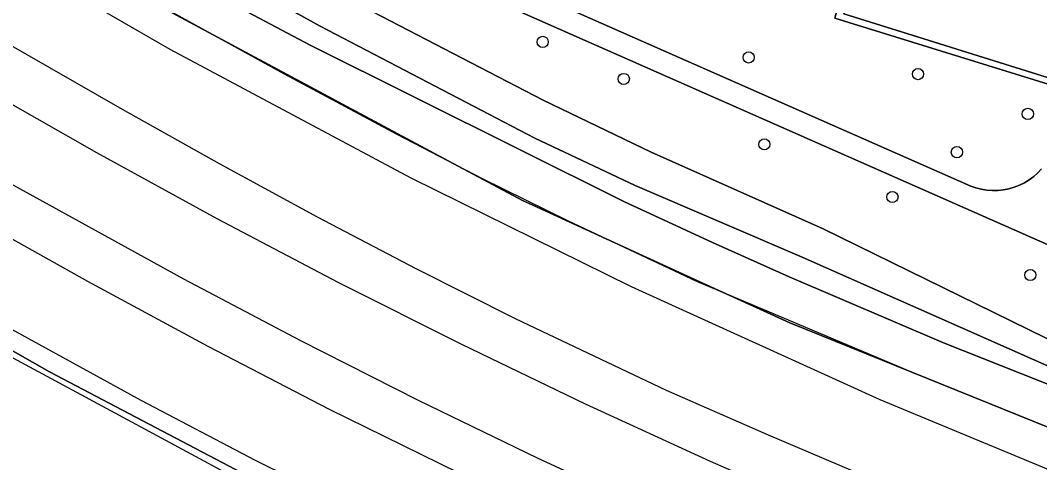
# Model space of a CAD drawing. Extents: x 160304 to 160955, y 383684 to 384161.
# Drawn here: x 160594.8 to 160683.6, y 383748.6 to 383787 of the extents above; entities that cross this region are included whole.
import ezdxf

# ---------------------------------------------------------------- set-up
doc = ezdxf.new("R2010")
doc.units = 0
for name, color, linetype in [('IMGEO_Boom', 7, 'Continuous'), ('IMGEO_Geluidsscherm', 7, 'Continuous'), ('IMGEO_Greppel_droge_sloot', 7, 'Continuous'), ('IMGEO_Groenvoorziening', 7, 'Continuous'), ('IMGEO_Hek', 7, 'Continuous'), ('IMGEO_Parkeervlak_open', 7, 'Continuous'), ('IMGEO_Perron', 7, 'Continuous'), ('IMGEO_Spoor', 7, 'Continuous'), ('IMGEO_Spoorbaan_halfverhard', 7, 'Continuous'), ('IMGEO_Voetpad_halfverhard', 7, 'Continuous'), ('IMGEO_Voetpad_open', 7, 'Continuous')]:
    doc.layers.add(name, color=color, linetype=linetype)

msp = doc.modelspace()

# ---------------------------------------------------------------- linework, layer by layer
at = {"layer": 'IMGEO_Boom'}
for centre in [(160640.291, 383785.142), (160658.219, 383783.791), (160647.344, 383781.917), (160672.964, 383782.338), (160682.526, 383778.879), (160659.587, 383776.232), (160676.349, 383775.553), (160670.741, 383771.654), (160682.741, 383764.869)]:
    msp.add_circle(centre, 0.489, dxfattribs=at)
at = {"layer": 'IMGEO_Geluidsscherm'}
msp.add_lwpolyline([(160686.759, 383750.625), (160672.482, 383756.393), (160653.695, 383764.318), (160642.524, 383769.565), (160635.042, 383773.22), (160627.624, 383777.076), (160617.821, 383782.347), (160607.466, 383788.015), (160594.035, 383795.602), (160580.76, 383803.54), (160572.05, 383809.071), (160553.954, 383820.743), (160544.153, 383827.521), (160532.965, 383835.794), (160524.208, 383842.242)], dxfattribs=at)
at = {"layer": 'IMGEO_Greppel_droge_sloot'}
msp.add_lwpolyline([(160508.125, 383858.628), (160524.459, 383849.529), (160553.11, 383828.476), (160556.064, 383826.306), (160564.334, 383820.679), (160580.761, 383810.015), (160598.802, 383799.175), (160608.496, 383793.387), (160620.915, 383786.51), (160639.606, 383776.783), (160648.339, 383772.659), (160662.889, 383766.429), (160684.972, 383756.649), (160685.542, 383758.679), (160664.695, 383768.884), (160649.742, 383775.545), (160640.34, 383780.06), (160622.299, 383789.443), (160610.062, 383796.203), (160600.019, 383802.155), (160582.534, 383812.776)], dxfattribs=at)
at = {"layer": 'IMGEO_Groenvoorziening'}
for points in [[(160512.051, 383860.483), (160527.152, 383851.99), (160555.752, 383830.697), (160558.345, 383828.766), (160565.781, 383823.661), (160582.534, 383812.776), (160600.019, 383802.155), (160610.062, 383796.203), (160622.299, 383789.443), (160640.34, 383780.06), (160649.742, 383775.545), (160664.695, 383768.884), (160685.542, 383758.679), (160684.972, 383756.649), (160697.446, 383751.712), (160700.343, 383760.526), (160696.112, 383762.451), (160684.565, 383767.367), (160636.545, 383788.535), (160627.316, 383792.767), (160623.864, 383794.407), (160613.532, 383800.088), (160603.749, 383806.669), (160564.231, 383837.826)], [(160696.927, 383750.364), (160675.193, 383758.971), (160661.749, 383764.724), (160655.075, 383767.71), (160647.362, 383771.271), (160620.042, 383784.846), (160607.663, 383791.435), (160597.881, 383797.106), (160578.989, 383808.416), (160563.225, 383818.641), (160554.68, 383824.697), (160551.794, 383826.847), (160518.879, 383851.372)], [(160518.879, 383851.372), (160551.794, 383826.847), (160554.68, 383824.697), (160563.225, 383818.641), (160578.989, 383808.416), (160597.881, 383797.106), (160607.663, 383791.435), (160620.042, 383784.846), (160647.362, 383771.271), (160655.075, 383767.71), (160661.749, 383764.724), (160675.193, 383758.971), (160696.927, 383750.364), (160697.446, 383751.712), (160684.972, 383756.649), (160662.889, 383766.429), (160648.339, 383772.659), (160639.606, 383776.783), (160620.915, 383786.51), (160608.496, 383793.387), (160598.802, 383799.175), (160580.761, 383810.015)], [(160516.388, 383848.334), (160538.124, 383832.102), (160541.052, 383829.915), (160555.671, 383819.702), (160576.781, 383806.013), (160602.773, 383790.505), (160631.682, 383774.998), (160638.53, 383771.35), (160639.44, 383770.934), (160653.965, 383764.288), (160661.81, 383760.699), (160688.357, 383750)], [(160592.198, 383828.52), (160589.078, 383820.852), (160606.303, 383807.27), (160613.979, 383802.041), (160620.758, 383798.197), (160628.361, 383794.476), (160636.045, 383790.923), (160677.55, 383772.608), (160678.007, 383772.445), (160678.477, 383772.323), (160678.955, 383772.244), (160679.439, 383772.208), (160679.924, 383772.215), (160680.407, 383772.266), (160680.883, 383772.359), (160681.349, 383772.495), (160681.801, 383772.671), (160682.235, 383772.888), (160682.649, 383773.142), (160683.038, 383773.432), (160683.399, 383773.756), (160683.73, 383774.111)], [(160685.879, 383780.972), (160665.729, 383787.196), (160666.847, 383791.357)]]:
    msp.add_lwpolyline(points, dxfattribs=at)
at = {"layer": 'IMGEO_Hek'}
msp.add_lwpolyline([(160696.927, 383750.364), (160675.193, 383758.971), (160661.749, 383764.724), (160655.075, 383767.71), (160647.362, 383771.271), (160620.042, 383784.846), (160607.663, 383791.435), (160597.881, 383797.106), (160578.989, 383808.416), (160563.225, 383818.641), (160554.68, 383824.697), (160551.794, 383826.847)], dxfattribs=at)
at = {"layer": 'IMGEO_Parkeervlak_open'}
msp.add_lwpolyline([(160667.595, 383791.594), (160666.5, 383787.57), (160685.644, 383781.602), (160687.061, 383786.904)], dxfattribs=at)
at = {"layer": 'IMGEO_Perron'}
msp.add_lwpolyline([(160503.82, 383816.612), (160517.828, 383805.85), (160577.888, 383766.417), (160634.02, 383736.183), (160714.024, 383703.898), (160745.284, 383694.998), (160745.351, 383695.235), (160733.072, 383698.85), (160715.888, 383704.471), (160699.209, 383710.438), (160683.841, 383716.195), (160665.337, 383723.711), (160646.527, 383731.826), (160632.816, 383738.324), (160613.532, 383747.964), (160597.34, 383756.449), (160585.68, 383763.058), (160575.703, 383768.858), (160562.686, 383776.718), (160541.953, 383790.061), (160527.142, 383800.278), (160512.866, 383810.527), (160504.18, 383817.08)], close=True, dxfattribs=at)
at = {"layer": 'IMGEO_Spoor'}
for points in [[(160518.437, 383834.798), (160526.266, 383829.08), (160546.019, 383815.039), (160554.004, 383809.54), (160562.086, 383804.187), (160570.261, 383798.975), (160578.519, 383793.892), (160586.85, 383788.936), (160603.665, 383779.283), (160612.13, 383774.56), (160620.648, 383769.928), (160629.239, 383765.437), (160637.906, 383761.095), (160651.046, 383754.863), (160659.926, 383750.972), (160682.228, 383741.489), (160686.708, 383739.638)], [(160530.15, 383834.481), (160547.311, 383822.154), (160567.061, 383808.928), (160587.242, 383796.372), (160607.832, 383784.499), (160628.809, 383773.322), (160647.996, 383763.863), (160669.638, 383754.038), (160691.598, 383744.942), (160713.849, 383736.587), (160728.916, 383731.406), (160740.371, 383727.721), (160751.888, 383724.231), (160763.462, 383720.937), (160775.091, 383717.839), (160785.599, 383715.218), (160793.644, 383713.359)], [(160521.142, 383827.506), (160530.795, 383820.427), (160540.557, 383813.514), (160550.431, 383806.765), (160560.424, 383800.175), (160570.519, 383793.754), (160580.716, 383787.504), (160591.025, 383781.425), (160601.431, 383775.517), (160611.926, 383769.783), (160622.522, 383764.221), (160633.215, 383758.851), (160644, 383753.682), (160654.878, 383748.689), (160671.315, 383741.495), (160682.356, 383736.893), (160693.472, 383732.448)], [(160512.33, 383826.622), (160526.191, 383816.341), (160535.562, 383809.674), (160545.035, 383803.157), (160554.616, 383796.788), (160564.296, 383790.571), (160574.067, 383784.512), (160583.937, 383778.607), (160593.904, 383772.855), (160609.009, 383764.532), (160619.193, 383759.182), (160629.462, 383753.992), (160639.804, 383748.969), (160655.472, 383741.74), (160666.01, 383737.128), (160676.614, 383732.685), (160687.293, 383728.411)], [(160515.565, 383818.969), (160525.175, 383811.932), (160534.892, 383805.057), (160549.676, 383795.044), (160559.671, 383788.567), (160569.763, 383782.258), (160579.958, 383776.114), (160590.259, 383770.133), (160600.647, 383764.325), (160611.129, 383758.687), (160621.71, 383753.216), (160637.733, 383745.341), (160648.521, 383740.309), (160659.397, 383735.451), (160670.342, 383730.776), (160681.361, 383726.278), (160692.46, 383721.954), (160703.623, 383717.824), (160720.488, 383711.96), (160731.81, 383708.26), (160743.183, 383704.759), (160754.609, 383701.435), (160771.857, 383696.746), (160778.835, 383695.01)], [(160513.399, 383812.071), (160524.916, 383803.706), (160535.752, 383796.172), (160548.201, 383787.849), (160561.297, 383779.496), (160574.17, 383771.643), (160583.028, 383766.448), (160594.033, 383760.151), (160605.296, 383753.975), (160615.263, 383748.781), (160631.087, 383740.938), (160644.131, 383734.719), (160654.386, 383730.117), (160666.216, 383725.113), (160682.577, 383718.461), (160694.559, 383713.833), (160703.606, 383710.521), (160712.704, 383707.355), (160727.741, 383702.448), (160743.154, 383697.714), (160753.957, 383694.615), (160769.062, 383690.576), (160774.227, 383689.299)]]:
    msp.add_lwpolyline(points, dxfattribs=at)
at = {"layer": 'IMGEO_Spoorbaan_halfverhard'}
for points in [[(160688.357, 383750), (160661.81, 383760.699), (160653.965, 383764.288), (160639.44, 383770.934), (160638.53, 383771.35), (160631.682, 383774.998), (160602.773, 383790.505), (160576.781, 383806.013), (160555.671, 383819.702), (160541.052, 383829.915), (160538.124, 383832.102), (160516.388, 383848.334)], [(160512.866, 383810.527), (160527.142, 383800.278), (160541.953, 383790.061), (160562.686, 383776.718), (160575.703, 383768.858), (160585.68, 383763.058), (160597.34, 383756.449), (160613.532, 383747.964), (160632.816, 383738.324), (160646.527, 383731.826), (160665.337, 383723.711), (160683.841, 383716.195)]]:
    msp.add_lwpolyline(points, dxfattribs=at)
at = {"layer": 'IMGEO_Voetpad_halfverhard'}
for points in [[(160587.546, 383868.946), (160567.255, 383845.98), (160567.181, 383845.905), (160566.724, 383845.485), (160566.231, 383845.107), (160565.706, 383844.775), (160565.154, 383844.491), (160564.578, 383844.257), (160563.984, 383844.076), (160563.376, 383843.949), (160564.231, 383837.826), (160603.749, 383806.669), (160613.532, 383800.088), (160623.864, 383794.407), (160627.316, 383792.767), (160636.545, 383788.535), (160684.565, 383767.367)], [(160683.73, 383774.111), (160683.399, 383773.756), (160683.038, 383773.432), (160682.649, 383773.142), (160682.235, 383772.888), (160681.801, 383772.671), (160681.349, 383772.495), (160680.883, 383772.359), (160680.407, 383772.266), (160679.924, 383772.215), (160679.439, 383772.208), (160678.955, 383772.244), (160678.477, 383772.323), (160678.007, 383772.445), (160677.55, 383772.608), (160636.045, 383790.923), (160628.361, 383794.476), (160620.758, 383798.197), (160613.979, 383802.041), (160606.303, 383807.27), (160589.078, 383820.852)]]:
    msp.add_lwpolyline(points, dxfattribs=at)
at = {"layer": 'IMGEO_Voetpad_open'}
for points in [[(160666.847, 383791.357), (160665.729, 383787.196), (160685.879, 383780.972), (160686.088, 383780.908), (160687.716, 383786.947)], [(160687.061, 383786.904), (160685.644, 383781.602), (160666.5, 383787.57), (160667.595, 383791.594)]]:
    msp.add_lwpolyline(points, dxfattribs=at)

doc.saveas('drawing.dxf')
